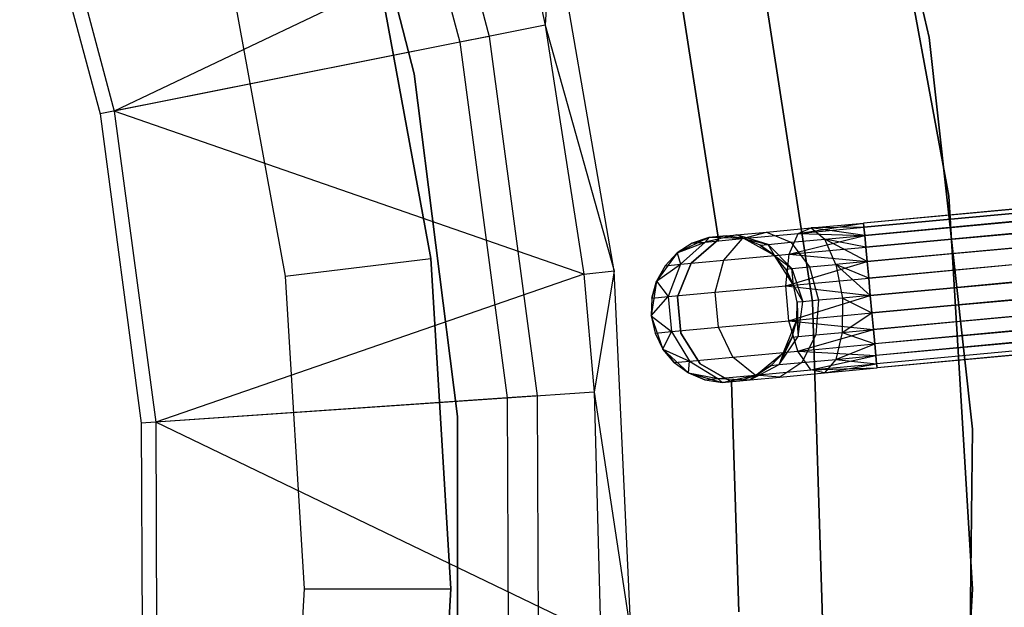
# Model space of a CAD drawing. Extents: x -189 to 189, y -189 to 189.
# Tile 263 of 338: x 31 to 45, y 0 to 8. Entities that reach past the tile are written whole.
import ezdxf

# ---------------------------------------------------------------- set-up
doc = ezdxf.new("R2010")
doc.units = 0
doc.header["$LTSCALE"] = 25.4
doc.layers.get('0').update_dxf_attribs({"linetype": 'CONTINUOUS'})

# ---------------------------------------------------------------- blocks, each defined once
blk = doc.blocks.new('NL2500012474_STL')
at = {"color": 0}
for p, q in [((358.988, 16.543, 177.379), (234.28, 4.987, 177.621)), ((358.988, 16.543, 177.379), (234.28, 4.987, 177.379)), ((358.988, 16.543, 177.379), (234.28, 4.987, 177.621)), ((358.988, 16.543, 177.379), (234.28, 4.987, 177.379)), ((234.286, 4.93, 177.145), (358.988, 16.543, 177.379)), ((234.286, 4.93, 177.145), (358.988, 16.543, 177.379)), ((234.296, 4.818, 176.932), (358.988, 16.543, 177.379)), ((234.296, 4.818, 176.932), (358.988, 16.543, 177.379)), ((358.993, 16.486, 177.855), (234.28, 4.987, 177.621)), ((358.993, 16.486, 177.855), (234.28, 4.987, 177.621)), ((358.993, 16.486, 177.855), (234.286, 4.93, 177.855)), ((358.993, 16.486, 177.855), (234.286, 4.93, 177.855)), ((358.993, 16.486, 177.855), (234.296, 4.818, 178.068)), ((358.993, 16.486, 177.855), (234.296, 4.818, 178.068)), ((234.296, 4.818, 176.932), (359.003, 16.374, 176.932)), ((234.296, 4.818, 176.932), (359.003, 16.374, 176.932)), ((234.311, 4.659, 176.751), (359.003, 16.374, 176.932)), ((234.311, 4.659, 176.751), (359.003, 16.374, 176.932)), ((234.329, 4.462, 176.615), (359.003, 16.374, 176.932)), ((234.329, 4.462, 176.615), (359.003, 16.374, 176.932)), ((359.018, 16.215, 178.249), (234.296, 4.818, 178.068)), ((359.018, 16.215, 178.249), (234.296, 4.818, 178.068)), ((359.018, 16.215, 178.249), (234.311, 4.659, 178.249)), ((359.018, 16.215, 178.249), (234.311, 4.659, 178.249)), ((359.037, 16.018, 176.615), (234.329, 4.462, 176.615)), ((359.037, 16.018, 176.615), (234.329, 4.462, 176.615)), ((234.35, 4.237, 176.529), (359.037, 16.018, 176.615)), ((234.35, 4.237, 176.529), (359.037, 16.018, 176.615)), ((234.372, 3.999, 176.5), (359.037, 16.018, 176.615)), ((234.372, 3.999, 176.5), (359.037, 16.018, 176.615)), ((359.057, 15.793, 178.471), (234.311, 4.659, 178.249)), ((359.057, 15.793, 178.471), (234.311, 4.659, 178.249)), ((359.057, 15.793, 178.471), (234.329, 4.462, 178.385)), ((359.057, 15.793, 178.471), (234.329, 4.462, 178.385)), ((359.057, 15.793, 178.471), (234.35, 4.237, 178.471)), ((359.057, 15.793, 178.471), (234.35, 4.237, 178.471)), ((359.079, 15.555, 178.5), (234.372, 3.999, 178.5)), ((359.079, 15.555, 178.5), (234.372, 3.999, 178.5)), ((234.372, 3.999, 176.5), (359.079, 15.555, 176.5)), ((234.372, 3.999, 176.5), (359.079, 15.555, 176.5)), ((234.394, 3.761, 176.529), (359.079, 15.555, 176.5)), ((234.394, 3.761, 176.529), (359.079, 15.555, 176.5)), ((234.415, 3.536, 176.615), (359.079, 15.555, 176.5)), ((234.415, 3.536, 176.615), (359.079, 15.555, 176.5)), ((359.101, 15.317, 178.471), (234.394, 3.761, 178.471)), ((359.101, 15.317, 178.471), (234.394, 3.761, 178.471)), ((359.122, 15.092, 176.615), (234.415, 3.536, 176.615)), ((359.122, 15.092, 176.615), (234.415, 3.536, 176.615)), ((359.122, 15.092, 176.615), (234.433, 3.339, 176.751)), ((359.122, 15.092, 176.615), (234.433, 3.339, 176.751)), ((359.122, 15.092, 176.615), (234.448, 3.18, 176.932)), ((359.122, 15.092, 176.615), (234.448, 3.18, 176.932)), ((359.141, 14.895, 178.249), (234.394, 3.761, 178.471)), ((359.141, 14.895, 178.249), (234.394, 3.761, 178.471)), ((359.141, 14.895, 178.249), (234.415, 3.536, 178.385)), ((359.141, 14.895, 178.249), (234.415, 3.536, 178.385)), ((359.141, 14.895, 178.249), (234.433, 3.339, 178.249)), ((359.141, 14.895, 178.249), (234.433, 3.339, 178.249)), ((359.155, 14.735, 176.932), (234.448, 3.18, 176.932)), ((359.155, 14.735, 176.932), (234.448, 3.18, 176.932)), ((359.155, 14.735, 176.932), (234.458, 3.068, 177.145)), ((359.155, 14.735, 176.932), (234.458, 3.068, 177.145)), ((359.155, 14.735, 176.932), (234.464, 3.011, 177.379)), ((359.155, 14.735, 176.932), (234.464, 3.011, 177.379)), ((359.166, 14.624, 177.855), (234.433, 3.339, 178.249)), ((359.166, 14.624, 177.855), (234.433, 3.339, 178.249)), ((359.166, 14.624, 177.855), (234.448, 3.18, 178.068)), ((359.166, 14.624, 177.855), (234.448, 3.18, 178.068)), ((359.166, 14.624, 177.855), (234.458, 3.068, 177.855)), ((359.166, 14.624, 177.855), (234.458, 3.068, 177.855)), ((359.171, 14.566, 177.379), (234.458, 3.068, 177.855)), ((359.171, 14.566, 177.379), (234.458, 3.068, 177.855)), ((359.171, 14.566, 177.379), (234.464, 3.011, 177.379)), ((359.171, 14.566, 177.379), (234.464, 3.011, 177.621)), ((359.171, 14.566, 177.379), (234.464, 3.011, 177.379)), ((359.171, 14.566, 177.379), (234.464, 3.011, 177.621)), ((235.176, 7.518, 186), (233.95, 12.75, 186)), ((233.95, 12.75, 187), (235.176, 7.518, 187)), ((235.176, 7.518, 186), (233.95, 12.75, 186)), ((233.95, 12.75, 187), (235.176, 7.518, 187)), ((227.899, 12.312, 149), (229.174, 7.533, 149)), ((227.899, 12.312, 149), (229.174, 7.533, 149)), ((227.51, 12.181, 172.5), (228.772, 7.453, 172.5)), ((227.51, 12.181, 172.5), (228.772, 7.453, 172.5)), ((228.153, 7.021, 183), (226.982, 11.582, 183)), ((226.982, 11.582, 185), (228.153, 7.021, 185)), ((226.982, 11.582, 185), (228.153, 7.021, 185)), ((228.153, 7.021, 183), (226.982, 11.582, 183)), ((222.958, 10.648, 179), (224.061, 6.514, 179)), ((222.958, 10.648, 179), (224.061, 6.514, 179)), ((235.443, 5.352, 186), (234.475, 10.631, 186)), ((234.475, 10.631, 178.5), (235.443, 5.352, 178.5)), ((235.443, 5.352, 186), (234.475, 10.631, 186)), ((234.475, 10.631, 178.5), (235.443, 5.352, 178.5)), ((222.771, 10.585, 177.5), (223.867, 6.476, 177.5)), ((222.771, 10.585, 177.5), (223.867, 6.476, 177.5)), ((229.616, 9.165, 173.005), (224.061, 6.514, 179)), ((229.616, 9.165, 173.005), (224.061, 6.514, 179)), ((229.616, 9.165, 173.005), (229.94, 7.685, 173.005)), ((229.616, 9.165, 173.005), (229.94, 7.685, 173.005)), ((230.023, 9.262, 149), (229.94, 7.685, 173.005)), ((230.023, 9.262, 149), (229.94, 7.685, 173.005)), ((230.88, 4.338, 149), (230.023, 9.262, 149)), ((230.88, 4.338, 149), (230.023, 9.262, 149)), ((232.784, 9.075, 186), (233.586, 3.911, 186)), ((233.586, 3.911, 178.5), (232.784, 9.075, 178.5)), ((233.586, 3.911, 178.5), (232.784, 9.075, 178.5)), ((232.784, 9.075, 186), (233.586, 3.911, 186)), ((228.379, 4.502, 148.679), (227.566, 8.938, 148.679)), ((227.566, 8.938, 163.679), (228.379, 4.502, 163.679)), ((227.566, 8.938, 163.679), (228.379, 4.502, 163.679)), ((228.379, 4.502, 148.679), (227.566, 8.938, 148.679)), ((225.624, 8.46, 146.679), (226.394, 4.261, 146.679)), ((225.624, 8.46, 146.679), (226.394, 4.261, 146.679)), ((231.821, 7.861, 185), (232.302, 4.763, 185)), ((232.302, 4.763, 183), (231.821, 7.861, 183)), ((232.302, 4.763, 183), (231.821, 7.861, 183)), ((231.821, 7.861, 185), (232.302, 4.763, 185)), ((229.94, 7.685, 173.005), (224.061, 6.514, 179)), ((229.94, 7.685, 173.005), (224.061, 6.514, 179)), ((229.94, 7.685, 173.005), (230.88, 4.338, 149)), ((229.94, 7.685, 173.005), (230.88, 4.338, 149)), ((229.94, 7.685, 173.005), (230.463, 4.292, 173.005)), ((229.94, 7.685, 173.005), (230.463, 4.292, 173.005)), ((229.174, 7.533, 149), (228.772, 7.453, 172.5)), ((229.174, 7.533, 149), (228.772, 7.453, 172.5)), ((229.174, 7.533, 149), (229.827, 2.63, 149)), ((229.174, 7.533, 149), (229.827, 2.63, 149)), ((228.772, 7.453, 172.5), (223.867, 6.476, 177.5)), ((228.772, 7.453, 172.5), (223.867, 6.476, 177.5)), ((228.772, 7.453, 172.5), (229.418, 2.602, 172.5)), ((228.772, 7.453, 172.5), (229.418, 2.602, 172.5)), ((235.764, 2.176, 186), (235.176, 7.518, 186)), ((235.176, 7.518, 186), (235.176, 7.518, 187)), ((235.176, 7.518, 187), (235.764, 2.176, 187)), ((235.176, 7.518, 186), (235.176, 7.518, 187)), ((235.764, 2.176, 186), (235.176, 7.518, 186)), ((235.176, 7.518, 187), (235.764, 2.176, 187)), ((228.743, 2.349, 183), (228.153, 7.021, 183)), ((228.153, 7.021, 185), (228.743, 2.349, 185)), ((228.153, 7.021, 185), (228.743, 2.349, 185)), ((228.153, 7.021, 185), (228.153, 7.021, 183)), ((228.743, 2.349, 183), (228.153, 7.021, 183)), ((228.153, 7.021, 185), (228.153, 7.021, 183)), ((223.867, 6.476, 177.5), (224.429, 2.26, 177.5)), ((223.867, 6.476, 177.5), (224.429, 2.26, 177.5)), ((230.463, 4.292, 173.005), (224.061, 6.514, 179)), ((224.061, 6.514, 179), (224.626, 2.274, 179)), ((230.463, 4.292, 173.005), (224.061, 6.514, 179)), ((224.061, 6.514, 179), (224.626, 2.274, 179)), ((235.767, -0.006, 186), (235.443, 5.352, 186)), ((235.443, 5.352, 178.5), (235.767, -0.006, 178.5)), ((235.443, 5.352, 186), (235.443, 5.352, 178.5)), ((235.767, -0.006, 186), (235.443, 5.352, 186)), ((235.443, 5.352, 178.5), (235.767, -0.006, 178.5)), ((235.443, 5.352, 186), (235.443, 5.352, 178.5)), ((233.389, 4.847, 177.325), (234.28, 4.987, 177.379)), ((233.389, 4.847, 177.325), (234.28, 4.987, 177.379)), ((233.564, 4.921, 177.764), (234.28, 4.987, 177.379)), ((233.564, 4.921, 177.764), (234.28, 4.987, 177.621)), ((233.564, 4.921, 177.764), (234.28, 4.987, 177.379)), ((233.564, 4.921, 177.764), (234.28, 4.987, 177.621)), ((234.28, 4.987, 177.379), (234.286, 4.93, 177.145)), ((234.286, 4.93, 177.855), (234.28, 4.987, 177.621)), ((234.286, 4.93, 177.855), (234.28, 4.987, 177.621)), ((234.28, 4.987, 177.379), (234.286, 4.93, 177.145)), ((232.551, 4.827, 178.781), (232.957, 4.865, 178.171)), ((232.551, 4.827, 178.781), (232.957, 4.865, 178.171)), ((232.628, 4.776, 177.835), (232.957, 4.865, 178.171)), ((232.628, 4.776, 177.835), (232.957, 4.865, 178.171)), ((232.628, 4.776, 177.835), (233.389, 4.847, 177.325)), ((232.628, 4.776, 177.835), (233.389, 4.847, 177.325)), ((232.957, 4.865, 178.171), (233.564, 4.921, 177.764)), ((232.957, 4.865, 178.171), (233.564, 4.921, 177.764)), ((232.957, 4.865, 178.171), (233.288, 4.725, 178.487)), ((232.957, 4.865, 178.171), (233.288, 4.725, 178.487)), ((233.264, 4.562, 176.961), (233.389, 4.847, 177.325)), ((233.264, 4.562, 176.961), (233.389, 4.847, 177.325)), ((233.389, 4.847, 177.325), (234.286, 4.93, 177.145)), ((233.389, 4.847, 177.325), (234.286, 4.93, 177.145)), ((233.389, 4.847, 177.325), (233.564, 4.921, 177.764)), ((233.389, 4.847, 177.325), (233.564, 4.921, 177.764)), ((233.389, 4.847, 177.325), (234.296, 4.818, 176.932)), ((233.389, 4.847, 177.325), (234.296, 4.818, 176.932)), ((234.286, 4.93, 177.855), (233.564, 4.921, 177.764)), ((234.286, 4.93, 177.855), (233.564, 4.921, 177.764)), ((234.296, 4.818, 178.068), (233.564, 4.921, 177.764)), ((233.564, 4.921, 177.764), (233.75, 4.768, 178.177)), ((234.296, 4.818, 178.068), (233.564, 4.921, 177.764)), ((233.564, 4.921, 177.764), (233.75, 4.768, 178.177)), ((234.286, 4.93, 177.145), (234.296, 4.818, 176.932)), ((234.296, 4.818, 178.068), (234.286, 4.93, 177.855)), ((234.296, 4.818, 178.068), (234.286, 4.93, 177.855)), ((234.286, 4.93, 177.145), (234.296, 4.818, 176.932)), ((232.169, 4.792, 185), (231.739, 4.582, 185)), ((232.169, 4.792, 185), (231.739, 4.582, 185)), ((231.739, 4.582, 179.5), (232.12, 4.729, 178.599)), ((231.739, 4.582, 179.5), (232.12, 4.729, 178.599)), ((231.941, 4.713, 179.5), (231.739, 4.582, 185)), ((231.941, 4.713, 179.5), (231.739, 4.582, 179.5)), ((231.941, 4.713, 179.5), (231.739, 4.582, 185)), ((231.941, 4.713, 179.5), (231.739, 4.582, 179.5)), ((232.12, 4.729, 178.599), (231.782, 4.425, 178.448)), ((232.12, 4.729, 178.599), (231.782, 4.425, 178.448)), ((232.302, 4.763, 185), (231.927, 4.44, 185)), ((231.927, 4.44, 183), (232.302, 4.763, 183)), ((231.927, 4.44, 183), (232.302, 4.763, 183)), ((232.302, 4.763, 185), (231.927, 4.44, 185)), ((232.169, 4.792, 179.5), (231.941, 4.713, 179.5)), ((231.941, 4.713, 179.5), (232.169, 4.792, 185)), ((231.941, 4.713, 179.5), (232.169, 4.792, 185)), ((232.169, 4.792, 179.5), (231.941, 4.713, 179.5)), ((231.941, 4.713, 179.5), (232.12, 4.729, 178.599)), ((231.941, 4.713, 179.5), (232.12, 4.729, 178.599)), ((232.551, 4.827, 178.781), (232.12, 4.729, 178.599)), ((232.551, 4.827, 178.781), (232.12, 4.729, 178.599)), ((232.169, 4.792, 179.5), (232.12, 4.729, 178.599)), ((232.169, 4.792, 179.5), (232.12, 4.729, 178.599)), ((232.12, 4.729, 178.599), (232.628, 4.776, 177.835)), ((232.12, 4.729, 178.599), (232.628, 4.776, 177.835)), ((232.169, 4.792, 179.5), (232.551, 4.827, 178.781)), ((232.169, 4.792, 179.5), (232.551, 4.827, 178.781)), ((232.409, 4.814, 179.5), (232.169, 4.792, 185)), ((232.409, 4.814, 179.5), (232.169, 4.792, 185)), ((232.647, 4.778, 185), (232.169, 4.792, 185)), ((232.647, 4.778, 185), (232.169, 4.792, 185)), ((232.169, 4.792, 179.5), (232.169, 4.792, 185)), ((232.169, 4.792, 179.5), (232.169, 4.792, 185)), ((232.302, 4.763, 185), (232.302, 4.763, 183)), ((232.302, 4.763, 185), (232.302, 4.763, 183)), ((232.376, 4.48, 177.557), (232.628, 4.776, 177.835)), ((232.376, 4.48, 177.557), (232.628, 4.776, 177.835)), ((232.409, 4.814, 179.5), (232.551, 4.827, 178.781)), ((232.409, 4.814, 179.5), (232.551, 4.827, 178.781)), ((232.647, 4.778, 179.5), (232.409, 4.814, 179.5)), ((232.409, 4.814, 179.5), (232.647, 4.778, 185)), ((232.409, 4.814, 179.5), (232.647, 4.778, 185)), ((232.647, 4.778, 179.5), (232.409, 4.814, 179.5)), ((232.647, 4.778, 179.5), (232.551, 4.827, 178.781)), ((232.647, 4.778, 179.5), (232.551, 4.827, 178.781)), ((232.979, 4.696, 178.952), (232.551, 4.827, 178.781)), ((232.979, 4.696, 178.952), (232.551, 4.827, 178.781)), ((233.065, 4.544, 185), (232.647, 4.778, 185)), ((232.87, 4.686, 179.5), (232.647, 4.778, 185)), ((233.065, 4.544, 185), (232.647, 4.778, 185)), ((232.87, 4.686, 179.5), (232.647, 4.778, 179.5)), ((232.647, 4.778, 179.5), (232.647, 4.778, 185)), ((232.87, 4.686, 179.5), (232.647, 4.778, 185)), ((232.647, 4.778, 179.5), (232.647, 4.778, 185)), ((232.647, 4.778, 179.5), (232.979, 4.696, 178.952)), ((232.87, 4.686, 179.5), (232.647, 4.778, 179.5)), ((232.647, 4.778, 179.5), (232.979, 4.696, 178.952)), ((232.979, 4.696, 178.952), (233.288, 4.725, 178.487)), ((232.979, 4.696, 178.952), (233.288, 4.725, 178.487)), ((233.264, 4.562, 176.961), (234.296, 4.818, 176.932)), ((233.264, 4.562, 176.961), (234.296, 4.818, 176.932)), ((233.288, 4.725, 178.487), (233.75, 4.768, 178.177)), ((233.288, 4.725, 178.487), (233.75, 4.768, 178.177)), ((233.288, 4.725, 178.487), (233.544, 4.389, 178.712)), ((233.288, 4.725, 178.487), (233.544, 4.389, 178.712)), ((233.75, 4.768, 178.177), (234.296, 4.818, 178.068)), ((233.75, 4.768, 178.177), (234.296, 4.818, 178.068)), ((233.904, 4.422, 178.47), (233.75, 4.768, 178.177)), ((234.329, 4.462, 178.385), (233.75, 4.768, 178.177)), ((233.904, 4.422, 178.47), (233.75, 4.768, 178.177)), ((234.329, 4.462, 178.385), (233.75, 4.768, 178.177)), ((234.311, 4.659, 178.249), (233.75, 4.768, 178.177)), ((234.311, 4.659, 178.249), (233.75, 4.768, 178.177)), ((234.296, 4.818, 176.932), (234.311, 4.659, 176.751)), ((234.311, 4.659, 178.249), (234.296, 4.818, 178.068)), ((234.311, 4.659, 178.249), (234.296, 4.818, 178.068)), ((234.296, 4.818, 176.932), (234.311, 4.659, 176.751)), ((231.739, 4.582, 185), (231.456, 4.196, 185)), ((231.739, 4.582, 185), (231.456, 4.196, 185)), ((231.739, 4.582, 179.5), (231.574, 4.406, 179.5)), ((231.574, 4.406, 179.5), (231.739, 4.582, 185)), ((231.574, 4.406, 179.5), (231.739, 4.582, 185)), ((231.739, 4.582, 179.5), (231.574, 4.406, 179.5)), ((231.739, 4.582, 179.5), (231.739, 4.582, 185)), ((231.739, 4.582, 179.5), (231.739, 4.582, 185)), ((231.739, 4.582, 179.5), (231.782, 4.425, 178.448)), ((231.739, 4.582, 179.5), (231.782, 4.425, 178.448)), ((232.87, 4.686, 179.5), (232.979, 4.696, 178.952)), ((232.87, 4.686, 179.5), (232.979, 4.696, 178.952)), ((233.065, 4.544, 179.5), (232.87, 4.686, 179.5)), ((232.87, 4.686, 179.5), (233.065, 4.544, 185)), ((232.87, 4.686, 179.5), (233.065, 4.544, 185)), ((233.065, 4.544, 179.5), (232.87, 4.686, 179.5)), ((232.979, 4.696, 178.952), (233.304, 4.367, 179.073)), ((233.065, 4.544, 179.5), (232.979, 4.696, 178.952)), ((233.065, 4.544, 179.5), (232.979, 4.696, 178.952)), ((232.979, 4.696, 178.952), (233.304, 4.367, 179.073)), ((233.264, 4.562, 176.961), (234.311, 4.659, 176.751)), ((233.264, 4.562, 176.961), (234.311, 4.659, 176.751)), ((234.311, 4.659, 176.751), (234.329, 4.462, 176.615)), ((234.329, 4.462, 178.385), (234.311, 4.659, 178.249)), ((234.329, 4.462, 178.385), (234.311, 4.659, 178.249)), ((234.311, 4.659, 176.751), (234.329, 4.462, 176.615)), ((226.394, 4.261, 146.679), (228.379, 4.502, 148.679)), ((226.394, 4.261, 146.679), (228.379, 4.502, 148.679)), ((228.652, 0, 148.679), (228.379, 4.502, 148.679)), ((228.379, 4.502, 148.679), (228.379, 4.502, 163.679)), ((228.379, 4.502, 163.679), (228.652, 0, 163.679)), ((228.379, 4.502, 148.679), (228.379, 4.502, 163.679)), ((228.379, 4.502, 163.679), (228.652, 0, 163.679)), ((228.652, 0, 148.679), (228.379, 4.502, 148.679)), ((231.927, 4.44, 185), (231.742, 3.981, 185)), ((231.742, 3.981, 183), (231.927, 4.44, 183)), ((231.742, 3.981, 183), (231.927, 4.44, 183)), ((231.927, 4.44, 185), (231.742, 3.981, 185)), ((231.782, 4.425, 178.448), (232.376, 4.48, 177.557)), ((231.782, 4.425, 178.448), (232.376, 4.48, 177.557)), ((231.927, 4.44, 185), (231.927, 4.44, 183)), ((231.927, 4.44, 185), (231.927, 4.44, 183)), ((232.258, 4.043, 177.399), (232.376, 4.48, 177.557)), ((232.258, 4.043, 177.399), (232.376, 4.48, 177.557)), ((232.376, 4.48, 177.557), (233.264, 4.562, 176.961)), ((232.376, 4.48, 177.557), (233.264, 4.562, 176.961)), ((233.325, 4.142, 185), (233.065, 4.544, 185)), ((233.219, 4.359, 179.5), (233.065, 4.544, 185)), ((233.325, 4.142, 185), (233.065, 4.544, 185)), ((233.219, 4.359, 179.5), (233.065, 4.544, 179.5)), ((233.065, 4.544, 179.5), (233.065, 4.544, 185)), ((233.219, 4.359, 179.5), (233.065, 4.544, 185)), ((233.065, 4.544, 179.5), (233.065, 4.544, 185)), ((233.065, 4.544, 179.5), (233.304, 4.367, 179.073)), ((233.065, 4.544, 179.5), (233.304, 4.367, 179.073)), ((233.219, 4.359, 179.5), (233.065, 4.544, 179.5)), ((233.218, 4.132, 176.755), (233.264, 4.562, 176.961)), ((233.218, 4.132, 176.755), (233.264, 4.562, 176.961)), ((233.218, 4.132, 176.755), (234.329, 4.462, 176.615)), ((233.218, 4.132, 176.755), (234.329, 4.462, 176.615)), ((233.264, 4.562, 176.961), (234.329, 4.462, 176.615)), ((233.264, 4.562, 176.961), (234.329, 4.462, 176.615)), ((234.329, 4.462, 178.385), (233.904, 4.422, 178.47)), ((234.329, 4.462, 178.385), (233.904, 4.422, 178.47)), ((234.329, 4.462, 176.615), (234.35, 4.237, 176.529)), ((234.35, 4.237, 178.471), (234.329, 4.462, 178.385)), ((234.35, 4.237, 178.471), (234.329, 4.462, 178.385)), ((234.329, 4.462, 176.615), (234.35, 4.237, 176.529)), ((230.463, 4.292, 173.005), (230.88, 4.338, 149)), ((230.463, 4.292, 173.005), (230.88, 4.338, 149)), ((230.88, 4.338, 149), (230.607, 2.683, 173.005)), ((230.88, 4.338, 149), (230.607, 2.683, 173.005)), ((231.112, -0.655, 149), (230.88, 4.338, 149)), ((231.112, -0.655, 149), (230.88, 4.338, 149)), ((231.456, 4.196, 179.5), (231.782, 4.425, 178.448)), ((231.456, 4.196, 179.5), (231.782, 4.425, 178.448)), ((231.574, 4.406, 179.5), (231.456, 4.196, 185)), ((231.574, 4.406, 179.5), (231.456, 4.196, 179.5)), ((231.574, 4.406, 179.5), (231.456, 4.196, 185)), ((231.574, 4.406, 179.5), (231.456, 4.196, 179.5)), ((231.574, 4.406, 179.5), (231.782, 4.425, 178.448)), ((231.574, 4.406, 179.5), (231.782, 4.425, 178.448)), ((231.782, 4.425, 178.448), (231.617, 3.984, 178.363)), ((231.782, 4.425, 178.448), (231.617, 3.984, 178.363)), ((233.219, 4.359, 179.5), (233.304, 4.367, 179.073)), ((233.219, 4.359, 179.5), (233.304, 4.367, 179.073)), ((233.325, 4.142, 179.5), (233.219, 4.359, 179.5)), ((233.219, 4.359, 179.5), (233.325, 4.142, 185)), ((233.219, 4.359, 179.5), (233.325, 4.142, 185)), ((233.325, 4.142, 179.5), (233.219, 4.359, 179.5)), ((233.304, 4.367, 179.073), (233.544, 4.389, 178.712)), ((233.304, 4.367, 179.073), (233.544, 4.389, 178.712)), ((233.325, 4.142, 179.5), (233.304, 4.367, 179.073)), ((233.304, 4.367, 179.073), (233.452, 3.914, 179.117)), ((233.304, 4.367, 179.073), (233.452, 3.914, 179.117)), ((233.325, 4.142, 179.5), (233.304, 4.367, 179.073)), ((233.544, 4.389, 178.712), (233.904, 4.422, 178.47)), ((233.544, 4.389, 178.712), (233.904, 4.422, 178.47)), ((233.544, 4.389, 178.712), (233.668, 3.934, 178.793)), ((233.544, 4.389, 178.712), (233.668, 3.934, 178.793)), ((234.35, 4.237, 178.471), (233.904, 4.422, 178.47)), ((233.904, 4.422, 178.47), (234.372, 3.999, 178.5)), ((234.35, 4.237, 178.471), (233.904, 4.422, 178.47)), ((233.904, 4.422, 178.47), (234.372, 3.999, 178.5)), ((233.904, 4.422, 178.47), (233.991, 3.964, 178.576)), ((233.904, 4.422, 178.47), (233.991, 3.964, 178.576)), ((230.463, 4.292, 173.005), (224.626, 2.274, 179)), ((230.463, 4.292, 173.005), (224.626, 2.274, 179)), ((226.394, 4.261, 146.679), (226.652, 0, 146.679)), ((226.394, 4.261, 146.679), (226.652, 0, 146.679)), ((230.463, 4.292, 173.005), (230.607, 2.683, 173.005)), ((230.463, 4.292, 173.005), (230.607, 2.683, 173.005)), ((231.456, 4.196, 185), (231.385, 3.722, 185)), ((231.456, 4.196, 185), (231.385, 3.722, 185)), ((231.456, 4.196, 179.5), (231.392, 3.963, 179.5)), ((231.392, 3.963, 179.5), (231.456, 4.196, 185)), ((231.392, 3.963, 179.5), (231.456, 4.196, 185)), ((231.456, 4.196, 179.5), (231.392, 3.963, 179.5)), ((231.456, 4.196, 179.5), (231.456, 4.196, 185)), ((231.456, 4.196, 179.5), (231.456, 4.196, 185)), ((231.456, 4.196, 179.5), (231.617, 3.984, 178.363)), ((231.456, 4.196, 179.5), (231.617, 3.984, 178.363)), ((233.218, 4.132, 176.755), (234.35, 4.237, 176.529)), ((233.218, 4.132, 176.755), (234.35, 4.237, 176.529)), ((234.35, 4.237, 176.529), (234.372, 3.999, 176.5)), ((234.372, 3.999, 178.5), (234.35, 4.237, 178.471)), ((234.372, 3.999, 178.5), (234.35, 4.237, 178.471)), ((234.35, 4.237, 176.529), (234.372, 3.999, 176.5)), ((231.617, 3.984, 178.363), (232.258, 4.043, 177.399)), ((231.617, 3.984, 178.363), (232.258, 4.043, 177.399)), ((232.258, 4.043, 177.399), (233.218, 4.132, 176.755)), ((232.258, 4.043, 177.399), (233.218, 4.132, 176.755)), ((232.302, 3.567, 177.399), (232.258, 4.043, 177.399)), ((232.302, 3.567, 177.399), (232.258, 4.043, 177.399)), ((233.262, 3.656, 176.755), (233.218, 4.132, 176.755)), ((233.218, 4.132, 176.755), (234.372, 3.999, 176.5)), ((233.218, 4.132, 176.755), (234.372, 3.999, 176.5)), ((233.262, 3.656, 176.755), (233.218, 4.132, 176.755)), ((233.376, 3.907, 185), (233.325, 4.142, 185)), ((233.376, 3.907, 179.5), (233.325, 4.142, 179.5)), ((233.325, 4.142, 179.5), (233.325, 4.142, 185)), ((233.376, 3.907, 185), (233.325, 4.142, 185)), ((233.325, 4.142, 179.5), (233.325, 4.142, 185)), ((233.325, 4.142, 179.5), (233.452, 3.914, 179.117)), ((233.325, 4.142, 179.5), (233.452, 3.914, 179.117)), ((233.376, 3.907, 179.5), (233.325, 4.142, 179.5)), ((231.385, 3.722, 179.5), (231.617, 3.984, 178.363)), ((231.385, 3.722, 179.5), (231.617, 3.984, 178.363)), ((231.392, 3.963, 179.5), (231.385, 3.722, 185)), ((231.392, 3.963, 179.5), (231.385, 3.722, 185)), ((231.392, 3.963, 179.5), (231.385, 3.722, 179.5)), ((231.392, 3.963, 179.5), (231.385, 3.722, 179.5)), ((231.392, 3.963, 179.5), (231.617, 3.984, 178.363)), ((231.392, 3.963, 179.5), (231.617, 3.984, 178.363)), ((231.617, 3.984, 178.363), (231.661, 3.507, 178.363)), ((231.617, 3.984, 178.363), (231.661, 3.507, 178.363)), ((231.742, 3.981, 185), (231.742, 3.981, 183)), ((231.742, 3.981, 185), (231.742, 3.981, 183)), ((231.742, 3.981, 185), (231.787, 3.488, 185)), ((231.787, 3.488, 183), (231.742, 3.981, 183)), ((231.787, 3.488, 183), (231.742, 3.981, 183)), ((231.742, 3.981, 185), (231.787, 3.488, 185)), ((233.262, 3.656, 176.755), (234.372, 3.999, 176.5)), ((233.262, 3.656, 176.755), (234.372, 3.999, 176.5)), ((233.369, 3.666, 185), (233.376, 3.907, 185)), ((233.369, 3.666, 179.5), (233.376, 3.907, 179.5)), ((233.369, 3.666, 185), (233.376, 3.907, 185)), ((233.369, 3.666, 179.5), (233.376, 3.907, 179.5)), ((233.452, 3.914, 179.117), (233.376, 3.907, 179.5)), ((233.452, 3.914, 179.117), (233.376, 3.907, 179.5)), ((233.376, 3.907, 179.5), (233.376, 3.907, 185)), ((233.376, 3.907, 179.5), (233.376, 3.907, 185)), ((233.376, 3.907, 179.5), (233.39, 3.441, 179.073)), ((233.376, 3.907, 179.5), (233.39, 3.441, 179.073)), ((233.39, 3.441, 179.073), (233.452, 3.914, 179.117)), ((233.39, 3.441, 179.073), (233.452, 3.914, 179.117)), ((233.668, 3.934, 178.793), (233.452, 3.914, 179.117)), ((233.668, 3.934, 178.793), (233.452, 3.914, 179.117)), ((233.586, 3.911, 186), (233.747, -1.313, 186)), ((233.747, -1.313, 178.5), (233.586, 3.911, 178.5)), ((233.586, 3.911, 178.5), (233.586, 3.911, 186)), ((233.586, 3.911, 178.5), (233.586, 3.911, 186)), ((233.747, -1.313, 178.5), (233.586, 3.911, 178.5)), ((233.586, 3.911, 186), (233.747, -1.313, 186)), ((233.668, 3.934, 178.793), (233.63, 3.464, 178.712)), ((233.668, 3.934, 178.793), (233.63, 3.464, 178.712)), ((233.991, 3.964, 178.576), (233.668, 3.934, 178.793)), ((233.991, 3.964, 178.576), (233.668, 3.934, 178.793)), ((233.991, 3.964, 178.576), (233.99, 3.497, 178.47)), ((233.991, 3.964, 178.576), (233.99, 3.497, 178.47)), ((234.372, 3.999, 178.5), (233.991, 3.964, 178.576)), ((234.372, 3.999, 178.5), (233.991, 3.964, 178.576)), ((233.991, 3.964, 178.576), (234.394, 3.761, 178.471)), ((233.991, 3.964, 178.576), (234.394, 3.761, 178.471)), ((234.394, 3.761, 178.471), (234.372, 3.999, 178.5)), ((234.372, 3.999, 176.5), (234.394, 3.761, 176.529)), ((234.394, 3.761, 178.471), (234.372, 3.999, 178.5)), ((234.372, 3.999, 176.5), (234.394, 3.761, 176.529)), ((233.262, 3.656, 176.755), (234.394, 3.761, 176.529)), ((233.262, 3.656, 176.755), (234.394, 3.761, 176.529)), ((233.99, 3.497, 178.47), (234.394, 3.761, 178.471)), ((233.99, 3.497, 178.47), (234.394, 3.761, 178.471)), ((234.415, 3.536, 178.385), (234.394, 3.761, 178.471)), ((234.394, 3.761, 176.529), (234.415, 3.536, 176.615)), ((234.415, 3.536, 178.385), (234.394, 3.761, 178.471)), ((234.394, 3.761, 176.529), (234.415, 3.536, 176.615)), ((231.385, 3.722, 185), (231.542, 3.27, 185)), ((231.385, 3.722, 185), (231.542, 3.27, 185)), ((231.385, 3.722, 185), (231.436, 3.487, 179.5)), ((231.385, 3.722, 179.5), (231.385, 3.722, 185)), ((231.385, 3.722, 179.5), (231.385, 3.722, 185)), ((231.385, 3.722, 179.5), (231.436, 3.487, 179.5)), ((231.385, 3.722, 185), (231.436, 3.487, 179.5)), ((231.385, 3.722, 179.5), (231.436, 3.487, 179.5)), ((231.385, 3.722, 179.5), (231.661, 3.507, 178.363)), ((231.385, 3.722, 179.5), (231.661, 3.507, 178.363)), ((232.302, 3.567, 177.399), (233.262, 3.656, 176.755)), ((232.302, 3.567, 177.399), (233.262, 3.656, 176.755)), ((233.187, 3.223, 185), (233.369, 3.666, 185)), ((233.187, 3.223, 185), (233.369, 3.666, 185)), ((233.386, 3.242, 176.961), (233.262, 3.656, 176.755)), ((233.262, 3.656, 176.755), (234.415, 3.536, 176.615)), ((233.262, 3.656, 176.755), (234.415, 3.536, 176.615)), ((233.386, 3.242, 176.961), (233.262, 3.656, 176.755)), ((233.305, 3.433, 179.5), (233.369, 3.666, 185)), ((233.305, 3.433, 179.5), (233.369, 3.666, 185)), ((233.305, 3.433, 179.5), (233.369, 3.666, 179.5)), ((233.305, 3.433, 179.5), (233.369, 3.666, 179.5)), ((233.369, 3.666, 179.5), (233.369, 3.666, 185)), ((233.369, 3.666, 179.5), (233.369, 3.666, 185)), ((233.369, 3.666, 179.5), (233.39, 3.441, 179.073)), ((233.369, 3.666, 179.5), (233.39, 3.441, 179.073)), ((231.436, 3.487, 179.5), (231.661, 3.507, 178.363)), ((231.436, 3.487, 179.5), (231.661, 3.507, 178.363)), ((231.542, 3.27, 179.5), (231.661, 3.507, 178.363)), ((231.542, 3.27, 179.5), (231.661, 3.507, 178.363)), ((231.661, 3.507, 178.363), (232.302, 3.567, 177.399)), ((231.661, 3.507, 178.363), (232.302, 3.567, 177.399)), ((231.661, 3.507, 178.363), (231.905, 3.104, 178.448)), ((231.661, 3.507, 178.363), (231.905, 3.104, 178.448)), ((232.498, 3.159, 177.557), (232.302, 3.567, 177.399)), ((232.498, 3.159, 177.557), (232.302, 3.567, 177.399)), ((233.386, 3.242, 176.961), (234.415, 3.536, 176.615)), ((233.386, 3.242, 176.961), (234.415, 3.536, 176.615)), ((233.63, 3.464, 178.712), (233.99, 3.497, 178.47)), ((233.63, 3.464, 178.712), (233.99, 3.497, 178.47)), ((233.99, 3.497, 178.47), (233.902, 3.129, 178.177)), ((233.99, 3.497, 178.47), (233.902, 3.129, 178.177)), ((233.99, 3.497, 178.47), (234.415, 3.536, 178.385)), ((233.99, 3.497, 178.47), (234.415, 3.536, 178.385)), ((233.99, 3.497, 178.47), (234.433, 3.339, 178.249)), ((233.99, 3.497, 178.47), (234.433, 3.339, 178.249)), ((234.433, 3.339, 178.249), (234.415, 3.536, 178.385)), ((234.415, 3.536, 176.615), (234.433, 3.339, 176.751)), ((234.415, 3.536, 176.615), (234.433, 3.339, 176.751)), ((234.433, 3.339, 178.249), (234.415, 3.536, 178.385)), ((231.436, 3.487, 179.5), (231.542, 3.27, 185)), ((231.436, 3.487, 179.5), (231.542, 3.27, 179.5)), ((231.436, 3.487, 179.5), (231.542, 3.27, 185)), ((231.436, 3.487, 179.5), (231.542, 3.27, 179.5)), ((231.787, 3.488, 185), (231.787, 3.488, 183)), ((231.787, 3.488, 185), (231.787, 3.488, 183)), ((231.787, 3.488, 185), (232.054, 3.07, 185)), ((232.054, 3.07, 183), (231.787, 3.488, 183)), ((232.054, 3.07, 183), (231.787, 3.488, 183)), ((231.787, 3.488, 185), (232.054, 3.07, 185)), ((233.131, 3.057, 178.952), (233.39, 3.441, 179.073)), ((233.131, 3.057, 178.952), (233.39, 3.441, 179.073)), ((233.305, 3.433, 179.5), (233.131, 3.057, 178.952)), ((233.305, 3.433, 179.5), (233.131, 3.057, 178.952)), ((233.187, 3.223, 179.5), (233.305, 3.433, 179.5)), ((233.305, 3.433, 179.5), (233.187, 3.223, 185)), ((233.305, 3.433, 179.5), (233.187, 3.223, 185)), ((233.187, 3.223, 179.5), (233.305, 3.433, 179.5)), ((233.305, 3.433, 179.5), (233.39, 3.441, 179.073)), ((233.305, 3.433, 179.5), (233.39, 3.441, 179.073)), ((233.39, 3.441, 179.073), (233.63, 3.464, 178.712)), ((233.39, 3.441, 179.073), (233.63, 3.464, 178.712)), ((233.63, 3.464, 178.712), (233.44, 3.086, 178.487)), ((233.63, 3.464, 178.712), (233.44, 3.086, 178.487)), ((231.542, 3.27, 185), (231.891, 2.943, 185)), ((231.542, 3.27, 179.5), (231.542, 3.27, 185)), ((231.542, 3.27, 179.5), (231.542, 3.27, 185)), ((231.542, 3.27, 179.5), (231.696, 3.085, 179.5)), ((231.696, 3.085, 179.5), (231.542, 3.27, 185)), ((231.696, 3.085, 179.5), (231.542, 3.27, 185)), ((231.542, 3.27, 185), (231.891, 2.943, 185)), ((231.542, 3.27, 179.5), (231.696, 3.085, 179.5)), ((231.542, 3.27, 179.5), (231.905, 3.104, 178.448)), ((231.542, 3.27, 179.5), (231.905, 3.104, 178.448)), ((232.498, 3.159, 177.557), (233.386, 3.242, 176.961)), ((232.498, 3.159, 177.557), (233.386, 3.242, 176.961)), ((232.82, 2.916, 185), (233.187, 3.223, 185)), ((232.82, 2.916, 185), (233.187, 3.223, 185)), ((233.022, 3.047, 179.5), (233.187, 3.223, 185)), ((233.022, 3.047, 179.5), (233.187, 3.223, 179.5)), ((233.022, 3.047, 179.5), (233.187, 3.223, 185)), ((233.022, 3.047, 179.5), (233.187, 3.223, 179.5)), ((233.187, 3.223, 179.5), (233.131, 3.057, 178.952)), ((233.187, 3.223, 179.5), (233.131, 3.057, 178.952)), ((233.187, 3.223, 179.5), (233.187, 3.223, 185)), ((233.187, 3.223, 179.5), (233.187, 3.223, 185)), ((233.386, 3.242, 176.961), (234.433, 3.339, 176.751)), ((233.386, 3.242, 176.961), (234.433, 3.339, 176.751)), ((233.561, 2.985, 177.325), (233.386, 3.242, 176.961)), ((233.386, 3.242, 176.961), (234.448, 3.18, 176.932)), ((233.386, 3.242, 176.961), (234.448, 3.18, 176.932)), ((233.561, 2.985, 177.325), (233.386, 3.242, 176.961)), ((233.902, 3.129, 178.177), (234.433, 3.339, 178.249)), ((233.902, 3.129, 178.177), (234.433, 3.339, 178.249)), ((234.448, 3.18, 178.068), (234.433, 3.339, 178.249)), ((234.433, 3.339, 176.751), (234.448, 3.18, 176.932)), ((234.433, 3.339, 176.751), (234.448, 3.18, 176.932)), ((234.448, 3.18, 178.068), (234.433, 3.339, 178.249)), ((231.696, 3.085, 179.5), (231.905, 3.104, 178.448)), ((231.696, 3.085, 179.5), (231.905, 3.104, 178.448)), ((231.891, 2.943, 179.5), (231.905, 3.104, 178.448)), ((231.891, 2.943, 179.5), (231.905, 3.104, 178.448)), ((231.905, 3.104, 178.448), (232.498, 3.159, 177.557)), ((231.905, 3.104, 178.448), (232.498, 3.159, 177.557)), ((231.905, 3.104, 178.448), (232.292, 2.867, 178.599)), ((231.905, 3.104, 178.448), (232.292, 2.867, 178.599)), ((232.8, 2.914, 177.835), (232.498, 3.159, 177.557)), ((232.8, 2.914, 177.835), (232.498, 3.159, 177.557)), ((233.44, 3.086, 178.487), (233.902, 3.129, 178.177)), ((233.44, 3.086, 178.487), (233.902, 3.129, 178.177)), ((233.561, 2.985, 177.325), (234.448, 3.18, 176.932)), ((233.561, 2.985, 177.325), (234.448, 3.18, 176.932)), ((233.902, 3.129, 178.177), (233.747, 2.944, 177.764)), ((233.902, 3.129, 178.177), (233.747, 2.944, 177.764)), ((233.902, 3.129, 178.177), (234.448, 3.18, 178.068)), ((233.902, 3.129, 178.177), (234.448, 3.18, 178.068)), ((233.902, 3.129, 178.177), (234.458, 3.068, 177.855)), ((233.902, 3.129, 178.177), (234.458, 3.068, 177.855)), ((234.458, 3.068, 177.855), (234.448, 3.18, 178.068)), ((234.448, 3.18, 176.932), (234.458, 3.068, 177.145)), ((234.448, 3.18, 176.932), (234.458, 3.068, 177.145)), ((234.458, 3.068, 177.855), (234.448, 3.18, 178.068)), ((231.696, 3.085, 179.5), (231.891, 2.943, 185)), ((231.696, 3.085, 179.5), (231.891, 2.943, 179.5)), ((231.696, 3.085, 179.5), (231.891, 2.943, 185)), ((231.696, 3.085, 179.5), (231.891, 2.943, 179.5)), ((232.054, 3.07, 185), (232.054, 3.07, 183)), ((232.054, 3.07, 185), (232.054, 3.07, 183)), ((232.054, 3.07, 185), (232.481, 2.822, 185)), ((232.481, 2.822, 183), (232.054, 3.07, 183)), ((232.481, 2.822, 183), (232.054, 3.07, 183)), ((232.054, 3.07, 185), (232.481, 2.822, 185)), ((232.735, 2.85, 178.781), (233.131, 3.057, 178.952)), ((232.735, 2.85, 178.781), (233.131, 3.057, 178.952)), ((233.022, 3.047, 179.5), (232.735, 2.85, 178.781)), ((233.022, 3.047, 179.5), (232.735, 2.85, 178.781)), ((232.8, 2.914, 177.835), (233.561, 2.985, 177.325)), ((232.8, 2.914, 177.835), (233.561, 2.985, 177.325)), ((232.82, 2.916, 179.5), (233.022, 3.047, 179.5)), ((233.022, 3.047, 179.5), (232.82, 2.916, 185)), ((233.022, 3.047, 179.5), (232.82, 2.916, 185)), ((232.82, 2.916, 179.5), (233.022, 3.047, 179.5)), ((233.022, 3.047, 179.5), (233.131, 3.057, 178.952)), ((233.022, 3.047, 179.5), (233.131, 3.057, 178.952)), ((233.131, 3.057, 178.952), (233.44, 3.086, 178.487)), ((233.131, 3.057, 178.952), (233.44, 3.086, 178.487)), ((233.44, 3.086, 178.487), (233.14, 2.888, 178.171)), ((233.44, 3.086, 178.487), (233.14, 2.888, 178.171)), ((233.561, 2.985, 177.325), (234.458, 3.068, 177.145)), ((233.561, 2.985, 177.325), (234.458, 3.068, 177.145)), ((233.561, 2.985, 177.325), (234.464, 3.011, 177.379)), ((233.561, 2.985, 177.325), (234.464, 3.011, 177.379)), ((233.747, 2.944, 177.764), (233.561, 2.985, 177.325)), ((233.747, 2.944, 177.764), (233.561, 2.985, 177.325)), ((233.747, 2.944, 177.764), (234.458, 3.068, 177.855)), ((233.747, 2.944, 177.764), (234.458, 3.068, 177.855)), ((233.747, 2.944, 177.764), (234.464, 3.011, 177.621)), ((233.747, 2.944, 177.764), (234.464, 3.011, 177.379)), ((233.747, 2.944, 177.764), (234.464, 3.011, 177.621)), ((233.747, 2.944, 177.764), (234.464, 3.011, 177.379)), ((234.464, 3.011, 177.621), (234.458, 3.068, 177.855)), ((234.458, 3.068, 177.145), (234.464, 3.011, 177.379)), ((234.458, 3.068, 177.145), (234.464, 3.011, 177.379)), ((234.464, 3.011, 177.621), (234.458, 3.068, 177.855)), ((231.891, 2.943, 185), (232.352, 2.815, 185)), ((231.891, 2.943, 179.5), (231.891, 2.943, 185)), ((231.891, 2.943, 179.5), (231.891, 2.943, 185)), ((231.891, 2.943, 179.5), (232.114, 2.851, 179.5)), ((232.114, 2.851, 179.5), (231.891, 2.943, 185)), ((232.114, 2.851, 179.5), (231.891, 2.943, 185)), ((231.891, 2.943, 185), (232.352, 2.815, 185)), ((231.891, 2.943, 179.5), (232.114, 2.851, 179.5)), ((231.891, 2.943, 179.5), (232.292, 2.867, 178.599)), ((231.891, 2.943, 179.5), (232.292, 2.867, 178.599)), ((232.114, 2.851, 179.5), (232.292, 2.867, 178.599)), ((232.114, 2.851, 179.5), (232.292, 2.867, 178.599)), ((232.114, 2.851, 179.5), (232.352, 2.815, 185)), ((232.114, 2.851, 179.5), (232.352, 2.815, 179.5)), ((232.114, 2.851, 179.5), (232.352, 2.815, 185)), ((232.114, 2.851, 179.5), (232.352, 2.815, 179.5)), ((232.292, 2.867, 178.599), (232.8, 2.914, 177.835)), ((232.292, 2.867, 178.599), (232.8, 2.914, 177.835)), ((232.352, 2.815, 179.5), (232.292, 2.867, 178.599)), ((232.292, 2.867, 178.599), (232.735, 2.85, 178.781)), ((232.352, 2.815, 179.5), (232.292, 2.867, 178.599)), ((232.292, 2.867, 178.599), (232.735, 2.85, 178.781)), ((232.352, 2.815, 185), (232.82, 2.916, 185)), ((232.352, 2.815, 185), (232.82, 2.916, 185)), ((232.352, 2.815, 179.5), (232.735, 2.85, 178.781)), ((232.352, 2.815, 179.5), (232.735, 2.85, 178.781)), ((232.592, 2.837, 179.5), (232.352, 2.815, 185)), ((232.592, 2.837, 179.5), (232.352, 2.815, 185)), ((232.481, 2.822, 185), (232.481, 2.822, 183)), ((232.481, 2.822, 185), (232.577, -0.312, 185)), ((232.577, -0.312, 183), (232.481, 2.822, 183)), ((232.481, 2.822, 185), (232.481, 2.822, 183)), ((232.577, -0.312, 183), (232.481, 2.822, 183)), ((232.481, 2.822, 185), (232.577, -0.312, 185)), ((232.592, 2.837, 179.5), (232.82, 2.916, 185)), ((232.592, 2.837, 179.5), (232.82, 2.916, 179.5)), ((232.592, 2.837, 179.5), (232.82, 2.916, 185)), ((232.592, 2.837, 179.5), (232.82, 2.916, 179.5)), ((232.592, 2.837, 179.5), (232.735, 2.85, 178.781)), ((232.592, 2.837, 179.5), (232.735, 2.85, 178.781)), ((232.82, 2.916, 179.5), (232.735, 2.85, 178.781)), ((232.82, 2.916, 179.5), (232.735, 2.85, 178.781)), ((232.735, 2.85, 178.781), (233.14, 2.888, 178.171)), ((232.735, 2.85, 178.781), (233.14, 2.888, 178.171)), ((233.14, 2.888, 178.171), (232.8, 2.914, 177.835)), ((233.14, 2.888, 178.171), (232.8, 2.914, 177.835)), ((232.82, 2.916, 179.5), (232.82, 2.916, 185)), ((232.82, 2.916, 179.5), (232.82, 2.916, 185)), ((233.14, 2.888, 178.171), (233.747, 2.944, 177.764)), ((233.14, 2.888, 178.171), (233.747, 2.944, 177.764)), ((232.352, 2.815, 179.5), (232.352, 2.815, 185)), ((232.352, 2.815, 179.5), (232.352, 2.815, 185)), ((229.418, 2.602, 172.5), (224.429, 2.26, 177.5)), ((229.418, 2.602, 172.5), (224.429, 2.26, 177.5)), ((230.607, 2.683, 173.005), (224.626, 2.274, 179)), ((230.607, 2.683, 173.005), (224.626, 2.274, 179)), ((229.827, 2.63, 149), (229.418, 2.602, 172.5)), ((229.827, 2.63, 149), (229.418, 2.602, 172.5)), ((229.418, 2.602, 172.5), (229.439, -2.292, 172.5)), ((229.418, 2.602, 172.5), (229.439, -2.292, 172.5)), ((229.827, 2.63, 149), (229.848, -2.316, 149)), ((229.827, 2.63, 149), (229.848, -2.316, 149)), ((230.607, 2.683, 173.005), (231.112, -0.655, 149)), ((230.607, 2.683, 173.005), (231.112, -0.655, 149)), ((230.607, 2.683, 173.005), (230.693, -0.648, 173.005)), ((230.607, 2.683, 173.005), (230.693, -0.648, 173.005)), ((228.743, -2.361, 183), (228.743, 2.349, 183)), ((228.743, 2.349, 185), (228.743, -2.361, 185)), ((228.743, 2.349, 185), (228.743, -2.361, 185)), ((228.743, 2.349, 185), (228.743, 2.349, 183)), ((228.743, -2.361, 183), (228.743, 2.349, 183)), ((228.743, 2.349, 185), (228.743, 2.349, 183)), ((224.429, 2.26, 177.5), (224.447, -1.993, 177.5)), ((224.429, 2.26, 177.5), (224.447, -1.993, 177.5)), ((230.693, -0.648, 173.005), (224.626, 2.274, 179)), ((224.626, 2.274, 179), (224.644, -2.004, 179)), ((230.693, -0.648, 173.005), (224.626, 2.274, 179)), ((224.626, 2.274, 179), (224.644, -2.004, 179)), ((235.703, -3.197, 186), (235.764, 2.176, 186)), ((235.764, 2.176, 187), (235.703, -3.197, 187)), ((235.703, -3.197, 186), (235.764, 2.176, 186)), ((235.764, 2.176, 187), (235.703, -3.197, 187)), ((235.764, 2.176, 186), (235.764, 2.176, 187)), ((235.764, 2.176, 186), (235.764, 2.176, 187)), ((226.652, 0, 146.679), (226.394, -4.261, 146.679)), ((226.652, 0, 146.679), (226.394, -4.261, 146.679)), ((226.652, 0, 146.679), (228.652, 0, 148.679)), ((226.652, 0, 146.679), (228.652, 0, 148.679)), ((228.379, -4.502, 148.679), (228.652, 0, 148.679)), ((228.652, 0, 163.679), (228.379, -4.502, 163.679)), ((228.652, 0, 163.679), (228.379, -4.502, 163.679)), ((228.379, -4.502, 148.679), (228.652, 0, 148.679)), ((228.652, 0, 148.679), (228.652, 0, 163.679)), ((228.652, 0, 148.679), (228.652, 0, 163.679)), ((235.443, -5.364, 186), (235.767, -0.006, 186)), ((235.767, -0.006, 178.5), (235.443, -5.364, 178.5)), ((235.443, -5.364, 186), (235.767, -0.006, 186)), ((235.767, -0.006, 178.5), (235.443, -5.364, 178.5)), ((235.767, -0.006, 186), (235.767, -0.006, 178.5)), ((235.767, -0.006, 186), (235.767, -0.006, 178.5))]:
    blk.add_line(p, q, dxfattribs=at)

msp = doc.modelspace()

# ---------------------------------------------------------------- block references
at = {"color": 0}
msp.add_blockref('NL2500012474_STL', (-191.311, -0.058, -1716.743), dxfattribs=at)

doc.saveas('drawing.dxf')
